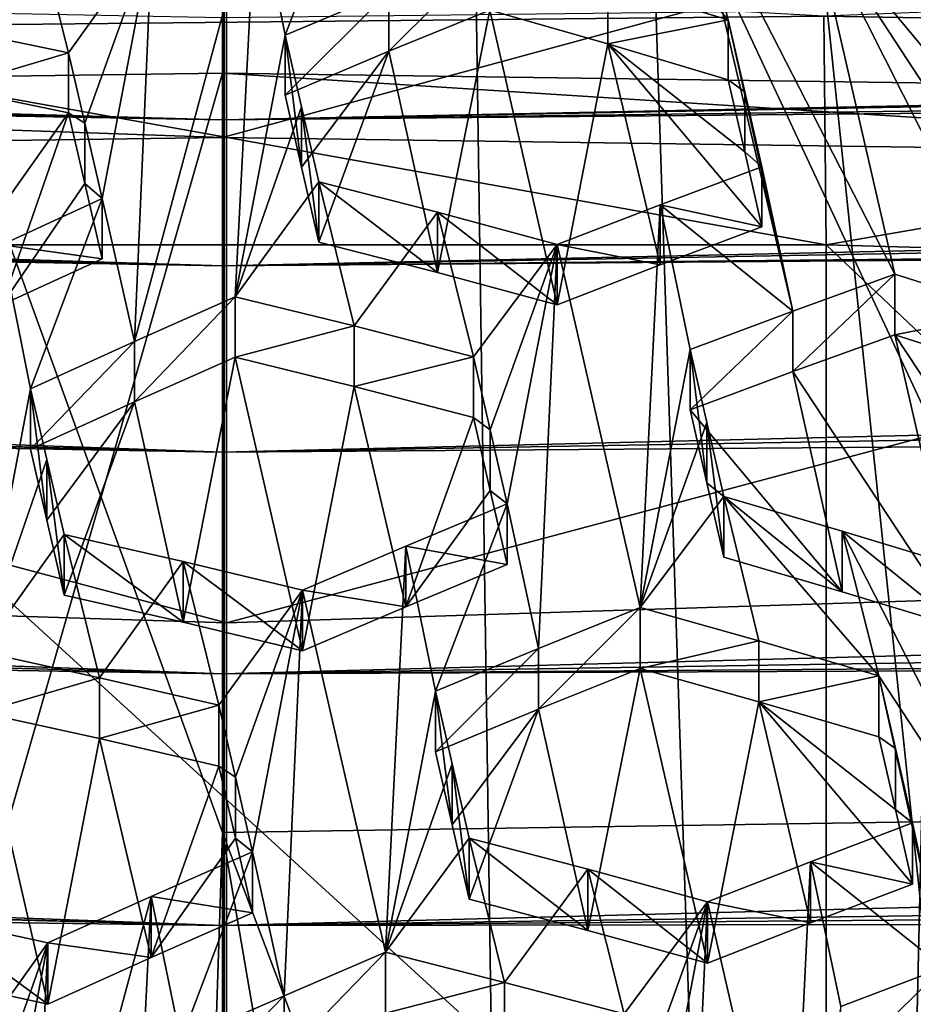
# Model space of a CAD drawing. Header units: metres. Extents: x -24 to 24, y -69 to 184.
# Tile 491 of 656: x -0.204 to 0.695, y 127.984 to 128.975. Entities that reach past the tile are written whole.
import ezdxf

# ---------------------------------------------------------------- set-up
doc = ezdxf.new("R2010")
doc.units = ezdxf.units.M
for name, color, linetype in [('1005', 7, 'CONTINUOUS'), ('1017', 7, 'CONTINUOUS'), ('1252', 7, 'CONTINUOUS'), ('1274', 7, 'CONTINUOUS'), ('1471', 7, 'CONTINUOUS'), ('1565', 7, 'CONTINUOUS'), ('1661', 7, 'CONTINUOUS'), ('1780', 7, 'CONTINUOUS'), ('1993', 7, 'CONTINUOUS'), ('2234', 7, 'CONTINUOUS'), ('2354', 7, 'CONTINUOUS'), ('2531', 7, 'CONTINUOUS'), ('2537', 7, 'CONTINUOUS'), ('2551', 7, 'CONTINUOUS'), ('2615', 7, 'CONTINUOUS'), ('2631', 7, 'CONTINUOUS'), ('2648', 7, 'CONTINUOUS'), ('2683', 7, 'CONTINUOUS'), ('2715', 7, 'CONTINUOUS'), ('2718', 7, 'CONTINUOUS'), ('2745', 7, 'CONTINUOUS'), ('2890', 7, 'CONTINUOUS'), ('2942', 7, 'CONTINUOUS'), ('2973', 7, 'CONTINUOUS'), ('2986', 7, 'CONTINUOUS'), ('3057', 7, 'CONTINUOUS'), ('3112', 7, 'CONTINUOUS'), ('3159', 7, 'CONTINUOUS'), ('3241', 7, 'CONTINUOUS'), ('3355', 7, 'CONTINUOUS'), ('3390', 7, 'CONTINUOUS'), ('3435', 7, 'CONTINUOUS'), ('3476', 7, 'CONTINUOUS'), ('3487', 7, 'CONTINUOUS'), ('367', 7, 'CONTINUOUS'), ('369', 7, 'CONTINUOUS'), ('3713', 7, 'CONTINUOUS'), ('373', 7, 'CONTINUOUS'), ('3745', 7, 'CONTINUOUS'), ('3790', 7, 'CONTINUOUS'), ('383', 7, 'CONTINUOUS'), ('3876', 7, 'CONTINUOUS'), ('417', 2, 'CONTINUOUS'), ('418', 3, 'CONTINUOUS'), ('421', 2, 'CONTINUOUS'), ('424', 3, 'CONTINUOUS'), ('426', 3, 'CONTINUOUS'), ('427', 2, 'CONTINUOUS'), ('428', 2, 'CONTINUOUS'), ('434', 7, 'CONTINUOUS'), ('474', 7, 'CONTINUOUS'), ('475', 7, 'CONTINUOUS'), ('554', 2, 'CONTINUOUS'), ('563', 2, 'CONTINUOUS'), ('900', 7, 'CONTINUOUS'), ('926', 7, 'CONTINUOUS'), ('971', 7, 'CONTINUOUS'), ('976', 7, 'CONTINUOUS')]:
    doc.layers.add(name, color=color, linetype=linetype)

msp = doc.modelspace()

# ---------------------------------------------------------------- linework, layer by layer
at = {"layer": '1005'}
for points in [[(0.061925, 127.992423, 217.758936), (0.164107, 128.036371, 217.828333), (0.061926, 127.930698, 217.775475)], [(0.061926, 127.930698, 217.775475), (0.164107, 128.036371, 217.828333), (0.164107, 127.974703, 217.844857)], [(-0.042012, 127.88505, 217.705139), (0.061925, 127.992423, 217.758936), (0.061926, 127.930698, 217.775475)], [(-0.042012, 127.946835, 217.688584), (0.061925, 127.992423, 217.758936), (-0.042012, 127.88505, 217.705139)]]:
    msp.add_3dface(points, dxfattribs=at)
at = {"layer": '1017'}
for points in [[(-0.155204, 128.881651, 219.24034), (-0.327412, 128.638603, 218.875053), (-0.275135, 128.906395, 219.285139)], [(-0.22245, 128.688106, 218.94517), (-0.327412, 128.638603, 218.875053), (-0.155204, 128.881651, 219.24034)], [(-0.138793, 128.810583, 219.130331), (-0.22245, 128.688106, 218.94517), (-0.155204, 128.881651, 219.24034)], [(-0.121293, 128.734714, 219.01304), (-0.22245, 128.688106, 218.94517), (-0.138793, 128.810583, 219.130331)]]:
    msp.add_3dface(points, dxfattribs=at)
at = {"layer": '1252'}
for points in [[(-1.170308, 128.975723, 233.259824), (-0.607575, 128.966611, 233.407162), (0.070757, 129.008894, 233.313096)], [(-0.607575, 128.966611, 233.407162), (0.605225, 128.97914, 233.419794), (0.070757, 129.008894, 233.313096)], [(0.605225, 128.97914, 233.419794), (1.812715, 128.95853, 233.308988), (1.310471, 129.006978, 233.235566)]]:
    msp.add_3dface(points, dxfattribs=at)
at = {"layer": '1274'}
for points in [[(-0.243763, 128.33904, 218.29753), (-0.123825, 128.312706, 218.253154), (-0.243763, 128.277769, 218.313948)], [(-0.243763, 128.277769, 218.313948), (-0.123825, 128.312706, 218.253154), (-0.123825, 128.251402, 218.269581)], [(-0.123825, 128.312706, 218.253154), (-0.003732, 128.28494, 218.209095), (-0.123825, 128.251402, 218.269581)], [(-0.123825, 128.251402, 218.269581), (-0.003732, 128.28494, 218.209095), (-0.003732, 128.2236, 218.225531)]]:
    msp.add_3dface(points, dxfattribs=at)
at = {"layer": '1471'}
for points in [[(0.318136, 128.342134, 218.305918), (0.420505, 128.383309, 218.376206), (0.318137, 128.280865, 218.322335)], [(0.318137, 128.280865, 218.322335), (0.420505, 128.383309, 218.376206), (0.420505, 128.322089, 218.39261)], [(0.214386, 128.237913, 218.251425), (0.318136, 128.342134, 218.305918), (0.318137, 128.280865, 218.322335)], [(0.214386, 128.299236, 218.234993), (0.318136, 128.342134, 218.305918), (0.214386, 128.237913, 218.251425)]]:
    msp.add_3dface(points, dxfattribs=at)
at = {"layer": '1565'}
for points in [[(-0.155204, 128.942129, 219.224135), (-0.275135, 128.906395, 219.285139), (-0.275135, 128.966844, 219.268942)], [(-0.155204, 128.881651, 219.24034), (-0.275135, 128.906395, 219.285139), (-0.155204, 128.942129, 219.224135)]]:
    msp.add_3dface(points, dxfattribs=at)
at = {"layer": '1661'}
for points in [[(0.367845, 128.058166, 217.981651), (0.318137, 128.280865, 218.322335), (0.420505, 128.322089, 218.39261)], [(0.488328, 128.025282, 217.938796), (0.367845, 128.058166, 217.981651), (0.420505, 128.322089, 218.39261)], [(0.488328, 128.025282, 217.938796), (0.420505, 128.322089, 218.39261), (0.539757, 128.288403, 218.350498)], [(0.214386, 128.237913, 218.251425), (0.318137, 128.280865, 218.322335), (0.231159, 128.1646, 218.139173)], [(0.318137, 128.280865, 218.322335), (0.248298, 128.089679, 218.024472), (0.231159, 128.1646, 218.139173)], [(0.367845, 128.058166, 217.981651), (0.248298, 128.089679, 218.024472), (0.318137, 128.280865, 218.322335)], [(0.488328, 128.025282, 217.938796), (0.539757, 128.288403, 218.350498), (0.591766, 128.065788, 218.010113)], [(0.694448, 128.104882, 218.081208), (0.539757, 128.288403, 218.350498), (0.677305, 128.179817, 218.195931)], [(0.591766, 128.065788, 218.010113), (0.539757, 128.288403, 218.350498), (0.694448, 128.104882, 218.081208)], [(0.539757, 128.288403, 218.350498), (0.660536, 128.253115, 218.30816), (0.677305, 128.179817, 218.195931)]]:
    msp.add_3dface(points, dxfattribs=at)
at = {"layer": '1780'}
for points in [[(0.591765, 128.127351, 217.993617), (0.694448, 128.104882, 218.081208), (0.694448, 128.1664, 218.064724)], [(0.488328, 128.086893, 217.922287), (0.591766, 128.065788, 218.010113), (0.591765, 128.127351, 217.993617)], [(0.591766, 128.065788, 218.010113), (0.694448, 128.104882, 218.081208), (0.591765, 128.127351, 217.993617)], [(0.488328, 128.086893, 217.922287), (0.488328, 128.025282, 217.938796), (0.591766, 128.065788, 218.010113)]]:
    msp.add_3dface(points, dxfattribs=at)
at = {"layer": '1993'}
for points in [[(-0.176989, 128.532366, 218.59311), (-0.193484, 128.603705, 218.703709), (-0.17698, 128.471311, 218.609399)], [(-0.17698, 128.471311, 218.609399), (-0.193484, 128.603705, 218.703709), (-0.193484, 128.542782, 218.720033)], [(-0.159573, 128.395862, 218.492728), (-0.176989, 128.532366, 218.59311), (-0.17698, 128.471311, 218.609399)], [(-0.159573, 128.456977, 218.476353), (-0.176989, 128.532366, 218.59311), (-0.159573, 128.395862, 218.492728)]]:
    msp.add_3dface(points, dxfattribs=at)
at = {"layer": '2234'}
for points in [[(-0.039723, 128.429766, 218.432249), (-0.159573, 128.456977, 218.476353), (-0.039723, 128.368617, 218.448634)], [(-0.159573, 128.456977, 218.476353), (-0.159573, 128.395862, 218.492728), (-0.039723, 128.368617, 218.448634)], [(0.080458, 128.33983, 218.404811), (0.080458, 128.401018, 218.388416), (-0.039723, 128.429766, 218.432249)], [(0.080458, 128.33983, 218.404811), (-0.039723, 128.429766, 218.432249), (-0.039723, 128.368617, 218.448634)]]:
    msp.add_3dface(points, dxfattribs=at)
at = {"layer": '2354'}
for points in [[(0.214386, 128.299236, 218.234993), (0.231159, 128.1646, 218.139173), (0.231155, 128.226035, 218.122738)], [(0.214386, 128.299236, 218.234993), (0.214386, 128.237913, 218.251425), (0.231159, 128.1646, 218.139173)], [(0.248298, 128.089679, 218.024472), (0.248298, 128.151198, 218.007988), (0.231155, 128.226035, 218.122738)], [(0.231159, 128.1646, 218.139173), (0.248298, 128.089679, 218.024472), (0.231155, 128.226035, 218.122738)]]:
    msp.add_3dface(points, dxfattribs=at)
at = {"layer": '2531'}
for points in [[(0.676903, 128.658185, 218.943389), (0.744726, 128.362465, 218.489283), (0.574198, 128.621198, 218.871711)], [(0.79521, 128.620532, 218.902744), (0.847907, 128.398856, 218.561499), (0.676903, 128.658185, 218.943389)], [(0.847907, 128.398856, 218.561499), (0.744726, 128.362465, 218.489283), (0.676903, 128.658185, 218.943389)], [(0.574198, 128.621198, 218.871711), (0.623663, 128.399135, 218.531373), (0.470784, 128.582352, 218.799968)], [(0.744726, 128.362465, 218.489283), (0.623663, 128.399135, 218.531373), (0.574198, 128.621198, 218.871711)], [(0.470784, 128.582352, 218.799968), (0.623663, 128.399135, 218.531373), (0.487597, 128.508804, 218.687459)], [(0.504695, 128.434007, 218.573045), (0.487597, 128.508804, 218.687459), (0.623663, 128.399135, 218.531373)]]:
    msp.add_3dface(points, dxfattribs=at)
at = {"layer": '2537'}
for points in [[(0.509064, 128.975186, 219.305815), (0.525685, 128.902741, 219.194521), (0.509064, 128.914734, 219.322013)], [(0.509064, 128.914734, 219.322013), (0.525685, 128.902741, 219.194521), (0.525676, 128.842233, 219.210804)], [(0.525685, 128.902741, 219.194521), (0.542975, 128.82736, 219.078753), (0.525676, 128.842233, 219.210804)], [(0.525676, 128.842233, 219.210804), (0.542975, 128.82736, 219.078753), (0.542975, 128.766713, 219.095003)]]:
    msp.add_3dface(points, dxfattribs=at)
at = {"layer": '2551'}
for points in [[(0.795212, 128.68139, 218.886437), (0.676903, 128.658185, 218.943389), (0.676903, 128.718984, 218.927098)], [(0.79521, 128.620532, 218.902744), (0.676903, 128.658185, 218.943389), (0.795212, 128.68139, 218.886437)]]:
    msp.add_3dface(points, dxfattribs=at)
at = {"layer": '2615'}
for points in [[(0.012635, 128.696349, 218.842625), (0.132281, 128.666966, 218.799191), (0.012635, 128.635551, 218.858916)], [(0.012635, 128.635551, 218.858916), (0.132281, 128.666966, 218.799191), (0.13228, 128.606128, 218.815493)], [(0.132281, 128.666966, 218.799191), (0.252666, 128.635802, 218.755917), (0.13228, 128.606128, 218.815493)], [(0.13228, 128.606128, 218.815493), (0.252666, 128.635802, 218.755917), (0.252666, 128.57492, 218.772231)]]:
    msp.add_3dface(points, dxfattribs=at)
at = {"layer": '2631'}
for points in [[(-0.088894, 128.651293, 218.774044), (0.012635, 128.696349, 218.842625), (-0.088892, 128.590435, 218.790352)], [(0.012635, 128.696349, 218.842625), (0.012635, 128.635551, 218.858916), (-0.088892, 128.590435, 218.790352)], [(-0.193484, 128.542782, 218.720033), (-0.193484, 128.603705, 218.703709), (-0.088894, 128.651293, 218.774044)], [(-0.193484, 128.542782, 218.720033), (-0.088894, 128.651293, 218.774044), (-0.088892, 128.590435, 218.790352)]]:
    msp.add_3dface(points, dxfattribs=at)
at = {"layer": '2648'}
for points in [[(0.167172, 129.004016, 219.320103), (0.269033, 129.045305, 219.389958), (0.167174, 128.94362, 219.336288)], [(0.167174, 128.94362, 219.336288), (0.269033, 129.045305, 219.389958), (0.269033, 128.98496, 219.406127)], [(0.062914, 128.899532, 219.265277), (0.167172, 129.004016, 219.320103), (0.167174, 128.94362, 219.336288)], [(0.062914, 128.959984, 219.249079), (0.167172, 129.004016, 219.320103), (0.062914, 128.899532, 219.265277)]]:
    msp.add_3dface(points, dxfattribs=at)
at = {"layer": '2683'}
for points in [[(0.062914, 128.959984, 219.249079), (0.062914, 128.899532, 219.265277), (0.079535, 128.826991, 219.154009)], [(0.079526, 128.887578, 219.137846), (0.062914, 128.959984, 219.249079), (0.079535, 128.826991, 219.154009)], [(0.096825, 128.75151, 219.038268), (0.079526, 128.887578, 219.137846), (0.079535, 128.826991, 219.154009)], [(0.096825, 128.812157, 219.022018), (0.079526, 128.887578, 219.137846), (0.096825, 128.75151, 219.038268)]]:
    msp.add_3dface(points, dxfattribs=at)
at = {"layer": '2715'}
for points in [[(0.03018, 128.137391, 217.981959), (-0.071848, 128.092379, 217.91297), (0.03018, 128.075857, 217.998447)], [(-0.071848, 128.092379, 217.91297), (-0.17594, 128.045578, 217.84282), (-0.071847, 128.030786, 217.929474)], [(0.03018, 128.075857, 217.998447), (-0.071848, 128.092379, 217.91297), (-0.071847, 128.030786, 217.929474)], [(-0.17594, 128.045578, 217.84282), (-0.17594, 127.983922, 217.859341), (-0.071847, 128.030786, 217.929474)]]:
    msp.add_3dface(points, dxfattribs=at)
at = {"layer": '2718'}
for points in [[(0.470784, 128.643234, 218.783654), (0.487597, 128.508804, 218.687459), (0.487594, 128.569797, 218.671141)], [(0.470784, 128.582352, 218.799968), (0.487597, 128.508804, 218.687459), (0.470784, 128.643234, 218.783654)], [(0.504695, 128.434007, 218.573045), (0.504695, 128.495085, 218.556679), (0.487594, 128.569797, 218.671141)], [(0.487597, 128.508804, 218.687459), (0.504695, 128.434007, 218.573045), (0.487594, 128.569797, 218.671141)]]:
    msp.add_3dface(points, dxfattribs=at)
at = {"layer": '2745'}
for points in [[(0.164107, 127.974703, 217.844857), (0.164107, 128.036371, 217.828333), (0.283789, 128.005822, 217.785196)], [(0.283789, 127.944111, 217.801731), (0.164107, 127.974703, 217.844857), (0.283789, 128.005822, 217.785196)], [(0.404138, 127.974008, 217.742111), (0.283789, 127.944111, 217.801731), (0.283789, 128.005822, 217.785196)]]:
    msp.add_3dface(points, dxfattribs=at)
at = {"layer": '2890'}
for points in [[(0.676903, 128.658185, 218.943389), (0.574198, 128.621198, 218.871711), (0.676903, 128.718984, 218.927098)], [(0.676903, 128.718984, 218.927098), (0.574198, 128.621198, 218.871711), (0.574198, 128.682036, 218.855409)], [(0.470784, 128.582352, 218.799968), (0.470784, 128.643234, 218.783654), (0.574198, 128.682036, 218.855409)], [(0.574198, 128.621198, 218.871711), (0.470784, 128.582352, 218.799968), (0.574198, 128.682036, 218.855409)]]:
    msp.add_3dface(points, dxfattribs=at)
at = {"layer": '2942'}
for points in [[(0.605225, 128.97914, 233.419794), (-0.607575, 128.966611, 233.407162), (0.607628, 128.748688, 233.188967)], [(1.812715, 128.95853, 233.308988), (0.605225, 128.97914, 233.419794), (0.607628, 128.748688, 233.188967)], [(0.607628, 128.748688, 233.188967), (-0.607575, 128.966611, 233.407162), (-0.607628, 128.748688, 233.188967)], [(1.815888, 128.71468, 233.062049), (1.812715, 128.95853, 233.308988), (0.607628, 128.748688, 233.188967)]]:
    msp.add_3dface(points, dxfattribs=at)
at = {"layer": '2973'}
for points in [[(0.252666, 128.57492, 218.772231), (0.252666, 128.635802, 218.755917), (0.269479, 128.562351, 218.643382)], [(0.252666, 128.57492, 218.772231), (0.269479, 128.562351, 218.643382), (0.269476, 128.501385, 218.659743)], [(0.269479, 128.562351, 218.643382), (0.286578, 128.487653, 218.528942), (0.269476, 128.501385, 218.659743)], [(0.286578, 128.487653, 218.528942), (0.286578, 128.426575, 218.545308), (0.269476, 128.501385, 218.659743)]]:
    msp.add_3dface(points, dxfattribs=at)
at = {"layer": '2986'}
for points in [[(0.725622, 127.959173, 217.857929), (0.622256, 127.919684, 217.786396), (0.725622, 128.020884, 217.841393)], [(0.725622, 128.020884, 217.841393), (0.622256, 127.919684, 217.786396), (0.622256, 127.98144, 217.769849)]]:
    msp.add_3dface(points, dxfattribs=at)
at = {"layer": '3057'}
for points in [[(0.269033, 128.98496, 219.406127), (0.387757, 129.011498, 219.348105), (0.387754, 128.951102, 219.364288)], [(0.387757, 129.011498, 219.348105), (0.509064, 128.975186, 219.305815), (0.387754, 128.951102, 219.364288)], [(0.509064, 128.975186, 219.305815), (0.509064, 128.914734, 219.322013), (0.387754, 128.951102, 219.364288)]]:
    msp.add_3dface(points, dxfattribs=at)
at = {"layer": '3112'}
for points in [[(0.677309, 128.241222, 218.179451), (0.660536, 128.253115, 218.30816), (0.660536, 128.314439, 218.291729)], [(0.677305, 128.179817, 218.195931), (0.660536, 128.253115, 218.30816), (0.677309, 128.241222, 218.179451)], [(0.694448, 128.1664, 218.064724), (0.677305, 128.179817, 218.195931), (0.677309, 128.241222, 218.179451)], [(0.694448, 128.104882, 218.081208), (0.677305, 128.179817, 218.195931), (0.694448, 128.1664, 218.064724)]]:
    msp.add_3dface(points, dxfattribs=at)
at = {"layer": '3159'}
for points in [[(0.509064, 128.975186, 219.305815), (0.353223, 129.156693, 219.570535), (0.471177, 129.121094, 219.529492)], [(0.353223, 129.156693, 219.570535), (0.509064, 128.975186, 219.305815), (0.387757, 129.011498, 219.348105)], [(0.062914, 128.959984, 219.249079), (0.033696, 129.106139, 219.473793), (0.135105, 129.149261, 219.542798)], [(0.167172, 129.004016, 219.320103), (0.062914, 128.959984, 219.249079), (0.135105, 129.149261, 219.542798)], [(0.676903, 128.718984, 218.927098), (0.574198, 128.682036, 218.855409), (0.471177, 129.121094, 219.529492)], [(0.574198, 128.682036, 218.855409), (0.509064, 128.975186, 219.305815), (0.471177, 129.121094, 219.529492)], [(0.593254, 129.082462, 219.487494), (0.676903, 128.718984, 218.927098), (0.471177, 129.121094, 219.529492)], [(0.727182, 128.972195, 219.336345), (0.593254, 129.082462, 219.487494), (0.69628, 129.116022, 219.560345)], [(-0.275135, 128.966844, 219.268942), (-0.311045, 129.10933, 219.492688), (-0.19103, 129.085797, 219.447528)], [(-0.088894, 128.651293, 218.774044), (-0.071014, 129.059828, 219.403021), (0.033696, 129.106139, 219.473793)], [(0.012635, 128.696349, 218.842625), (-0.088894, 128.651293, 218.774044), (0.033696, 129.106139, 219.473793)], [(0.062914, 128.959984, 219.249079), (0.012635, 128.696349, 218.842625), (0.033696, 129.106139, 219.473793)], [(-0.155204, 128.942129, 219.224135), (-0.275135, 128.966844, 219.268942), (-0.19103, 129.085797, 219.447528)], [(-0.155204, 128.942129, 219.224135), (-0.19103, 129.085797, 219.447528), (-0.071014, 129.059828, 219.403021)], [(0.593254, 129.082462, 219.487494), (0.795212, 128.68139, 218.886437), (0.676903, 128.718984, 218.927098)], [(0.593254, 129.082462, 219.487494), (0.761093, 128.82545, 219.108994), (0.795212, 128.68139, 218.886437)], [(0.743593, 128.90122, 219.226312), (0.761093, 128.82545, 219.108994), (0.593254, 129.082462, 219.487494)], [(0.727182, 128.972195, 219.336345), (0.743593, 128.90122, 219.226312), (0.593254, 129.082462, 219.487494)], [(-0.155204, 128.942129, 219.224135), (-0.071014, 129.059828, 219.403021), (-0.13878, 128.871097, 219.114014)], [(-0.13878, 128.871097, 219.114014), (-0.071014, 129.059828, 219.403021), (-0.121293, 128.795383, 218.996784)], [(-0.071014, 129.059828, 219.403021), (-0.088894, 128.651293, 218.774044), (-0.121293, 128.795383, 218.996784)], [(0.525685, 128.902741, 219.194521), (0.509064, 128.975186, 219.305815), (0.574198, 128.682036, 218.855409)], [(0.012635, 128.696349, 218.842625), (0.062914, 128.959984, 219.249079), (0.079526, 128.887578, 219.137846)], [(0.542975, 128.82736, 219.078753), (0.525685, 128.902741, 219.194521), (0.574198, 128.682036, 218.855409)], [(0.012635, 128.696349, 218.842625), (0.079526, 128.887578, 219.137846), (0.096825, 128.812157, 219.022018)], [(0.542975, 128.82736, 219.078753), (0.574198, 128.682036, 218.855409), (0.4404, 128.789137, 219.00751)], [(0.132281, 128.666966, 218.799191), (0.012635, 128.696349, 218.842625), (0.096825, 128.812157, 219.022018)], [(0.132281, 128.666966, 218.799191), (0.096825, 128.812157, 219.022018), (0.21622, 128.781515, 218.979029)], [(-0.121293, 128.795383, 218.996784), (-0.193484, 128.603705, 218.703709), (-0.222451, 128.748838, 218.928895)], [(-0.088894, 128.651293, 218.774044), (-0.193484, 128.603705, 218.703709), (-0.121293, 128.795383, 218.996784)], [(0.4404, 128.789137, 219.00751), (0.420505, 128.383309, 218.376206), (0.336856, 128.748889, 218.936039)], [(0.470784, 128.643234, 218.783654), (0.420505, 128.383309, 218.376206), (0.4404, 128.789137, 219.00751)], [(0.574198, 128.682036, 218.855409), (0.470784, 128.643234, 218.783654), (0.4404, 128.789137, 219.00751)], [(0.252666, 128.635802, 218.755917), (0.132281, 128.666966, 218.799191), (0.21622, 128.781515, 218.979029)], [(0.336856, 128.748889, 218.936039), (0.252666, 128.635802, 218.755917), (0.21622, 128.781515, 218.979029)], [(-0.193484, 128.603705, 218.703709), (-0.243763, 128.33904, 218.29753), (-0.222451, 128.748838, 218.928895)], [(0.269479, 128.562351, 218.643382), (0.252666, 128.635802, 218.755917), (0.336856, 128.748889, 218.936039)], [(0.286578, 128.487653, 218.528942), (0.269479, 128.562351, 218.643382), (0.336856, 128.748889, 218.936039)], [(0.318136, 128.342134, 218.305918), (0.286578, 128.487653, 218.528942), (0.336856, 128.748889, 218.936039)], [(0.420505, 128.383309, 218.376206), (0.318136, 128.342134, 218.305918), (0.336856, 128.748889, 218.936039)], [(0.420505, 128.383309, 218.376206), (0.470784, 128.643234, 218.783654), (0.487594, 128.569797, 218.671141)], [(-0.243763, 128.33904, 218.29753), (-0.193484, 128.603705, 218.703709), (-0.176989, 128.532366, 218.59311)], [(0.504695, 128.495085, 218.556679), (0.420505, 128.383309, 218.376206), (0.487594, 128.569797, 218.671141)], [(-0.243763, 128.33904, 218.29753), (-0.176989, 128.532366, 218.59311), (-0.159573, 128.456977, 218.476353)], [(0.420505, 128.383309, 218.376206), (0.504695, 128.495085, 218.556679), (0.539758, 128.349673, 218.33408)], [(0.504695, 128.495085, 218.556679), (0.660536, 128.314439, 218.291729), (0.539758, 128.349673, 218.33408)], [(0.504695, 128.495085, 218.556679), (0.623665, 128.460265, 218.514992), (0.660536, 128.314439, 218.291729)], [(0.184372, 128.44528, 218.459105), (0.286578, 128.487653, 218.528942), (0.214386, 128.299236, 218.234993)], [(0.286578, 128.487653, 218.528942), (0.318136, 128.342134, 218.305918), (0.214386, 128.299236, 218.234993)], [(0.623665, 128.460265, 218.514992), (0.828375, 128.059005, 217.912805), (0.660536, 128.314439, 218.291729)], [(0.623665, 128.460265, 218.514992), (0.744726, 128.423653, 218.472888), (0.828375, 128.059005, 217.912805)], [(-0.123825, 128.312706, 218.253154), (-0.243763, 128.33904, 218.29753), (-0.159573, 128.456977, 218.476353)], [(-0.123825, 128.312706, 218.253154), (-0.159573, 128.456977, 218.476353), (-0.039723, 128.429766, 218.432249)], [(0.080458, 128.401018, 218.388416), (0.184372, 128.44528, 218.459105), (0.164107, 128.036371, 217.828333)], [(0.164107, 128.036371, 217.828333), (0.184372, 128.44528, 218.459105), (0.214386, 128.299236, 218.234993)], [(-0.003732, 128.28494, 218.209095), (-0.123825, 128.312706, 218.253154), (-0.039723, 128.429766, 218.432249)], [(0.080458, 128.401018, 218.388416), (-0.003732, 128.28494, 218.209095), (-0.039723, 128.429766, 218.432249)], [(-0.003732, 128.28494, 218.209095), (0.080458, 128.401018, 218.388416), (0.012925, 128.212476, 218.097522)], [(0.080458, 128.401018, 218.388416), (0.03018, 128.137391, 217.981959), (0.012925, 128.212476, 218.097522)], [(0.080458, 128.401018, 218.388416), (0.061925, 127.992423, 217.758936), (0.03018, 128.137391, 217.981959)], [(0.080458, 128.401018, 218.388416), (0.164107, 128.036371, 217.828333), (0.061925, 127.992423, 217.758936)], [(0.828375, 128.059005, 217.912805), (0.725622, 128.020884, 217.841393), (0.660536, 128.314439, 218.291729)], [(0.660536, 128.314439, 218.291729), (0.725622, 128.020884, 217.841393), (0.677309, 128.241222, 218.179451)], [(0.164107, 128.036371, 217.828333), (0.214386, 128.299236, 218.234993), (0.231155, 128.226035, 218.122738)], [(0.694448, 128.1664, 218.064724), (0.677309, 128.241222, 218.179451), (0.725622, 128.020884, 217.841393)], [(0.248298, 128.151198, 218.007988), (0.164107, 128.036371, 217.828333), (0.231155, 128.226035, 218.122738)], [(0.591765, 128.127351, 217.993617), (0.694448, 128.1664, 218.064724), (0.725622, 128.020884, 217.841393)], [(0.164107, 128.036371, 217.828333), (0.248298, 128.151198, 218.007988), (0.283789, 128.005822, 217.785196)], [(0.248298, 128.151198, 218.007988), (0.367846, 128.11973, 217.965155), (0.283789, 128.005822, 217.785196)], [(-0.042012, 127.946835, 217.688584), (-0.071848, 128.092379, 217.91297), (0.03018, 128.137391, 217.981959)], [(0.061925, 127.992423, 217.758936), (-0.042012, 127.946835, 217.688584), (0.03018, 128.137391, 217.981959)], [(0.488328, 128.086893, 217.922287), (0.591765, 128.127351, 217.993617), (0.571977, 127.721313, 217.362455)], [(0.591765, 128.127351, 217.993617), (0.622256, 127.98144, 217.769849), (0.571977, 127.721313, 217.362455)], [(0.591765, 128.127351, 217.993617), (0.725622, 128.020884, 217.841393), (0.622256, 127.98144, 217.769849)], [(0.367846, 128.11973, 217.965155), (0.404138, 127.974008, 217.742111), (0.283789, 128.005822, 217.785196)], [(0.404138, 127.974008, 217.742111), (0.367846, 128.11973, 217.965155), (0.488328, 128.086893, 217.922287)], [(-0.194389, 127.636819, 217.213451), (-0.17594, 128.045578, 217.84282), (-0.071848, 128.092379, 217.91297)], [(-0.092291, 127.682696, 217.282264), (-0.194389, 127.636819, 217.213451), (-0.071848, 128.092379, 217.91297)], [(-0.042012, 127.946835, 217.688584), (-0.092291, 127.682696, 217.282264), (-0.071848, 128.092379, 217.91297)], [(0.421008, 127.900295, 217.629202), (0.404138, 127.974008, 217.742111), (0.488328, 128.086893, 217.922287)], [(0.43805, 127.82583, 217.515144), (0.421008, 127.900295, 217.629202), (0.488328, 128.086893, 217.922287)], [(0.43805, 127.82583, 217.515144), (0.488328, 128.086893, 217.922287), (0.469399, 127.680209, 217.291981)], [(0.469399, 127.680209, 217.291981), (0.488328, 128.086893, 217.922287), (0.571977, 127.721313, 217.362455)], [(-0.295969, 128.071666, 217.887302), (-0.17594, 128.045578, 217.84282), (-0.26013, 127.927809, 217.663953)], [(-0.26013, 127.927809, 217.663953), (-0.17594, 128.045578, 217.84282), (-0.243524, 127.855974, 217.552617)], [(-0.17594, 128.045578, 217.84282), (-0.226218, 127.781065, 217.436601), (-0.243524, 127.855974, 217.552617)], [(-0.17594, 128.045578, 217.84282), (-0.194389, 127.636819, 217.213451), (-0.226218, 127.781065, 217.436601)]]:
    msp.add_3dface(points, dxfattribs=at)
at = {"layer": '3241'}
for points in [[(0.167174, 128.94362, 219.336288), (0.269033, 128.98496, 219.406127), (0.216218, 128.720826, 218.995291)], [(0.216218, 128.720826, 218.995291), (0.269033, 128.98496, 219.406127), (0.336856, 128.688152, 218.952314)], [(0.269033, 128.98496, 219.406127), (0.387754, 128.951102, 219.364288), (0.336856, 128.688152, 218.952314)], [(0.336856, 128.688152, 218.952314), (0.387754, 128.951102, 219.364288), (0.440401, 128.728448, 219.023772)], [(0.387754, 128.951102, 219.364288), (0.542975, 128.766713, 219.095003), (0.440401, 128.728448, 219.023772)], [(0.525676, 128.842233, 219.210804), (0.542975, 128.766713, 219.095003), (0.387754, 128.951102, 219.364288)], [(0.509064, 128.914734, 219.322013), (0.525676, 128.842233, 219.210804), (0.387754, 128.951102, 219.364288)], [(0.062914, 128.899532, 219.265277), (0.167174, 128.94362, 219.336288), (0.079535, 128.826991, 219.154009)], [(0.167174, 128.94362, 219.336288), (0.096825, 128.75151, 219.038268), (0.079535, 128.826991, 219.154009)], [(0.096825, 128.75151, 219.038268), (0.167174, 128.94362, 219.336288), (0.216218, 128.720826, 218.995291)]]:
    msp.add_3dface(points, dxfattribs=at)
at = {"layer": '3355'}
for points in [[(0.21622, 128.781515, 218.979029), (0.096825, 128.812157, 219.022018), (0.216218, 128.720826, 218.995291)], [(0.096825, 128.812157, 219.022018), (0.096825, 128.75151, 219.038268), (0.216218, 128.720826, 218.995291)], [(0.21622, 128.781515, 218.979029), (0.216218, 128.720826, 218.995291), (0.336856, 128.688152, 218.952314)], [(0.336856, 128.748889, 218.936039), (0.21622, 128.781515, 218.979029), (0.336856, 128.688152, 218.952314)]]:
    msp.add_3dface(points, dxfattribs=at)
at = {"layer": '3390'}
for points in [[(-0.003732, 128.2236, 218.225531), (-0.003732, 128.28494, 218.209095), (0.012925, 128.212476, 218.097522)], [(-0.003732, 128.2236, 218.225531), (0.012925, 128.212476, 218.097522), (0.01292, 128.151064, 218.114019)], [(0.012925, 128.212476, 218.097522), (0.03018, 128.137391, 217.981959), (0.01292, 128.151064, 218.114019)], [(0.03018, 128.137391, 217.981959), (0.03018, 128.075857, 217.998447), (0.01292, 128.151064, 218.114019)]]:
    msp.add_3dface(points, dxfattribs=at)
at = {"layer": '3435'}
for points in [[(0.420505, 128.322089, 218.39261), (0.420505, 128.383309, 218.376206), (0.539758, 128.349673, 218.33408)], [(0.539757, 128.288403, 218.350498), (0.420505, 128.322089, 218.39261), (0.539758, 128.349673, 218.33408)], [(0.660536, 128.314439, 218.291729), (0.539757, 128.288403, 218.350498), (0.539758, 128.349673, 218.33408)], [(0.660536, 128.253115, 218.30816), (0.539757, 128.288403, 218.350498), (0.660536, 128.314439, 218.291729)]]:
    msp.add_3dface(points, dxfattribs=at)
at = {"layer": '3476'}
for points in [[(-0.121293, 128.734714, 219.01304), (-0.121293, 128.795383, 218.996784), (-0.222451, 128.748838, 218.928895)], [(-0.22245, 128.688106, 218.94517), (-0.121293, 128.734714, 219.01304), (-0.222451, 128.748838, 218.928895)]]:
    msp.add_3dface(points, dxfattribs=at)
at = {"layer": '3487'}
for points in [[(-0.155204, 128.881651, 219.24034), (-0.155204, 128.942129, 219.224135), (-0.13878, 128.871097, 219.114014)], [(-0.138793, 128.810583, 219.130331), (-0.155204, 128.881651, 219.24034), (-0.13878, 128.871097, 219.114014)], [(-0.138793, 128.810583, 219.130331), (-0.13878, 128.871097, 219.114014), (-0.121293, 128.795383, 218.996784)], [(-0.121293, 128.734714, 219.01304), (-0.138793, 128.810583, 219.130331), (-0.121293, 128.795383, 218.996784)]]:
    msp.add_3dface(points, dxfattribs=at)
at = {"layer": '367'}
for points in [[(-1.087972, 145.2, -24.225582), (1.087972, 145.2, -24.225582), (-0.939204, 55.350886, -24.231805)], [(-0.939204, 55.350886, -24.231805), (1.087972, 145.2, -24.225582), (-0.476055, 55.429567, -24.245327)], [(-0.476055, 55.429567, -24.245327), (1.087972, 145.2, -24.225582), (0, 55.456236, -24.25)], [(0, 55.456236, -24.25), (1.087972, 145.2, -24.225582), (0.476036, 55.429568, -24.245327)], [(1.087972, 145.2, -24.225582), (0.939204, 55.350886, -24.231805), (0.476036, 55.429568, -24.245327)]]:
    msp.add_3dface(points, dxfattribs=at)
at = {"layer": '369'}
for points in [[(0.995562, 125.28536, 24.229555), (-1.087972, 145.2, 24.225582), (-1.005745, 125.285363, 24.229135)], [(1.087972, 145.2, 24.225582), (-1.087972, 145.2, 24.225582), (0.995562, 125.28536, 24.229555)]]:
    msp.add_3dface(points, dxfattribs=at)
at = {"layer": '3713'}
for points in [[(0.542975, 128.766713, 219.095003), (0.542975, 128.82736, 219.078753), (0.4404, 128.789137, 219.00751)], [(0.4404, 128.789137, 219.00751), (0.336856, 128.748889, 218.936039), (0.440401, 128.728448, 219.023772)], [(0.542975, 128.766713, 219.095003), (0.4404, 128.789137, 219.00751), (0.440401, 128.728448, 219.023772)], [(0.336856, 128.748889, 218.936039), (0.336856, 128.688152, 218.952314), (0.440401, 128.728448, 219.023772)]]:
    msp.add_3dface(points, dxfattribs=at)
at = {"layer": '373'}
for points in [[(0, 146.423799, 240.142002), (-6.403596, 117.199254, 32.493216), (-6.468189, 146.382367, 240.147825)], [(-5.725305, 117.232454, 32.670329), (-6.403596, 117.199254, 32.493216), (0, 146.423799, 240.142002)], [(-5.042963, 117.261956, 32.827448), (-5.725305, 117.232454, 32.670329), (0, 146.423799, 240.142002)], [(-4.357656, 117.287707, 32.964383), (-5.042963, 117.261956, 32.827448), (0, 146.423799, 240.142002)], [(-3.670487, 117.309667, 33.080997), (-4.357656, 117.287707, 32.964383), (0, 146.423799, 240.142002)], [(-2.982479, 117.327814, 33.177225), (-3.670487, 117.309667, 33.080997), (0, 146.423799, 240.142002)], [(-2.138549, 117.344931, 33.267965), (-2.982479, 117.327814, 33.177225), (0, 146.423799, 240.142002)], [(-1.284928, 117.356471, 33.329079), (-2.138549, 117.344931, 33.267965), (0, 146.423799, 240.142002)], [(-0.997816, 117.359056, 33.342766), (-1.284928, 117.356471, 33.329079), (0, 146.423799, 240.142002)], [(-0.429813, 117.362253, 33.359688), (-0.997816, 117.359056, 33.342766), (0, 146.423799, 240.142002)], [(0.425551, 117.362268, 33.359767), (-0.429813, 117.362253, 33.359688), (0, 146.423799, 240.142002)], [(6.468189, 146.382367, 240.147825), (0.425551, 117.362268, 33.359767), (0, 146.423799, 240.142002)], [(0.998602, 117.359051, 33.34274), (0.425551, 117.362268, 33.359767), (6.468189, 146.382367, 240.147825)]]:
    msp.add_3dface(points, dxfattribs=at)
at = {"layer": '3745'}
for points in [[(0.60762, 127.637873, 233.486607), (0.607628, 128.748688, 233.188967), (-0.607628, 128.748688, 233.188967)], [(-0.607618, 127.637873, 233.486607), (0.60762, 127.637873, 233.486607), (-0.607628, 128.748688, 233.188967)], [(0.60762, 127.637873, 233.486607), (1.815886, 127.603866, 233.359691), (0.607628, 128.748688, 233.188967)], [(1.815886, 127.603866, 233.359691), (1.815888, 128.71468, 233.062049), (0.607628, 128.748688, 233.188967)]]:
    msp.add_3dface(points, dxfattribs=at)
at = {"layer": '3790'}
for points in [[(-0.17594, 127.983922, 217.859341), (-0.29597, 128.010042, 217.903814), (-0.243763, 128.277769, 218.313948)], [(-0.17594, 127.983922, 217.859341), (-0.243763, 128.277769, 218.313948), (-0.123825, 128.251402, 218.269581)], [(-0.17594, 127.983922, 217.859341), (-0.123825, 128.251402, 218.269581), (-0.071847, 128.030786, 217.929474)], [(-0.123825, 128.251402, 218.269581), (-0.003732, 128.2236, 218.225531), (-0.071847, 128.030786, 217.929474)], [(-0.071847, 128.030786, 217.929474), (-0.003732, 128.2236, 218.225531), (0.01292, 128.151064, 218.114019)], [(0.03018, 128.075857, 217.998447), (-0.071847, 128.030786, 217.929474), (0.01292, 128.151064, 218.114019)]]:
    msp.add_3dface(points, dxfattribs=at)
at = {"layer": '383'}
for points in [[(-3.524658, 129.308164, 242.16858), (-3.57438, 128.481626, 241.6997), (0.00379, 128.368006, 241.718071)], [(0.003737, 129.195836, 242.18608), (-3.524658, 129.308164, 242.16858), (0.00379, 128.368006, 241.718071)], [(0.003737, 129.195836, 242.18608), (0.00379, 128.368006, 241.718071), (3.532018, 129.308635, 242.168507)], [(3.532018, 129.308635, 242.168507), (0.00379, 128.368006, 241.718071), (3.581844, 128.482103, 241.699624)], [(-3.57438, 128.481626, 241.6997), (-3.619219, 127.716433, 241.135826), (0.003838, 127.601559, 241.155137)], [(0.00379, 128.368006, 241.718071), (-3.57438, 128.481626, 241.6997), (0.003838, 127.601559, 241.155137)], [(0.00379, 128.368006, 241.718071), (0.003838, 127.601559, 241.155137), (3.581844, 128.482103, 241.699624)], [(3.581844, 128.482103, 241.699624), (0.003838, 127.601559, 241.155137), (3.626778, 127.716915, 241.135746)]]:
    msp.add_3dface(points, dxfattribs=at)
at = {"layer": '3876'}
for points in [[(0.012635, 128.635551, 218.858916), (-0.039723, 128.368617, 218.448634), (-0.088892, 128.590435, 218.790352)], [(0.080458, 128.33983, 218.404811), (-0.039723, 128.368617, 218.448634), (0.012635, 128.635551, 218.858916)], [(0.080458, 128.33983, 218.404811), (0.012635, 128.635551, 218.858916), (0.13228, 128.606128, 218.815493)], [(0.184373, 128.384149, 218.475485), (0.080458, 128.33983, 218.404811), (0.13228, 128.606128, 218.815493)], [(0.184373, 128.384149, 218.475485), (0.13228, 128.606128, 218.815493), (0.252666, 128.57492, 218.772231)], [(-0.17698, 128.471311, 218.609399), (-0.193484, 128.542782, 218.720033), (-0.088892, 128.590435, 218.790352)], [(-0.159573, 128.395862, 218.492728), (-0.17698, 128.471311, 218.609399), (-0.088892, 128.590435, 218.790352)], [(-0.039723, 128.368617, 218.448634), (-0.159573, 128.395862, 218.492728), (-0.088892, 128.590435, 218.790352)], [(0.184373, 128.384149, 218.475485), (0.252666, 128.57492, 218.772231), (0.269476, 128.501385, 218.659743)], [(0.286578, 128.426575, 218.545308), (0.184373, 128.384149, 218.475485), (0.269476, 128.501385, 218.659743)]]:
    msp.add_3dface(points, dxfattribs=at)
at = {"layer": '417'}
for points in [[(0, 128.921645, 234.22082), (-1.263956, 124.506193, 235.336248), (-1.324554, 128.903056, 234.151446)], [(0, 124.510098, 235.40289), (-1.263956, 124.506193, 235.336248), (0, 128.921645, 234.22082)]]:
    msp.add_3dface(points, dxfattribs=at)
at = {"layer": '418'}
for points in [[(0, 128.921645, 234.22082), (-1.324554, 128.903056, 234.151446), (0, 128.85694, 233.979338)], [(1.297465, 128.838732, 233.911387), (0, 128.921645, 234.22082), (0, 128.85694, 233.979338)], [(1.324554, 128.903056, 234.151446), (0, 128.921645, 234.22082), (1.297465, 128.838732, 233.911387)], [(0, 128.85694, 233.979338), (-1.324554, 128.903056, 234.151446), (-1.297465, 128.838732, 233.911387)]]:
    msp.add_3dface(points, dxfattribs=at)
at = {"layer": '421'}
for points in [[(0, 124.510098, 235.40289), (0, 128.921645, 234.22082), (1.324554, 128.903056, 234.151446)], [(1.264135, 124.506192, 235.336229), (0, 124.510098, 235.40289), (1.324554, 128.903056, 234.151446)]]:
    msp.add_3dface(points, dxfattribs=at)
at = {"layer": '424'}
for points in [[(0.000044, 130.096388, 213.459446), (-0.702053, 130.097009, 213.49327), (0, 128.156635, 213.979099)], [(-0.073225, 125.935098, 214.57473), (-0.702053, 130.097009, 213.49327), (-0.525681, 125.939779, 214.5922)], [(0, 128.156635, 213.979099), (-0.702053, 130.097009, 213.49327), (-0.073225, 125.935098, 214.57473)], [(0.898841, 128.170625, 214.031313), (0, 128.156635, 213.979099), (0.831387, 125.946969, 214.619031)], [(0.379927, 125.937498, 214.583686), (0, 128.156635, 213.979099), (-0.073225, 125.935098, 214.57473)], [(0.831387, 125.946969, 214.619031), (0, 128.156635, 213.979099), (0.379927, 125.937498, 214.583686)]]:
    msp.add_3dface(points, dxfattribs=at)
at = {"layer": '426'}
for points in [[(0.000044, 130.096388, 213.459446), (0, 128.156635, 213.979099), (0.898841, 128.170625, 214.031313)], [(0.000044, 130.096388, 213.459446), (0.898841, 128.170625, 214.031313), (0.702094, 130.09701, 213.493274)]]:
    msp.add_3dface(points, dxfattribs=at)
at = {"layer": '427'}
for points in [[(-1.297465, 128.838732, 233.911387), (-1.162218, 129.195254, 233.310093), (0, 129.210493, 233.366966)], [(0, 128.85694, 233.979338), (-1.297465, 128.838732, 233.911387), (0, 129.210493, 233.366966)]]:
    msp.add_3dface(points, dxfattribs=at)
at = {"layer": '428'}
for points in [[(0, 128.85694, 233.979338), (0, 129.210493, 233.366966), (1.235719, 129.19326, 233.302651)], [(1.297465, 128.838732, 233.911387), (0, 128.85694, 233.979338), (1.235719, 129.19326, 233.302651)]]:
    msp.add_3dface(points, dxfattribs=at)
at = {"layer": '434'}
for points in [[(-3.305357, 142.081073, 235.75762), (-0.937373, 113.718993, 33.859857), (0, 142.110666, 235.869139)], [(-0.937373, 113.718993, 33.859857), (0.002991, 113.722717, 33.878384), (0, 142.110666, 235.869139)], [(0.002991, 113.722717, 33.878384), (0.94341, 113.718942, 33.859597), (0, 142.110666, 235.869139)], [(0.94341, 113.718942, 33.859597), (1.9185, 113.70702, 33.800065), (0, 142.110666, 235.869139)], [(0, 142.110666, 235.869139), (2.91877, 113.686239, 33.696064), (3.305357, 142.081073, 235.75762)], [(1.9185, 113.70702, 33.800065), (2.91877, 113.686239, 33.696064), (0, 142.110666, 235.869139)]]:
    msp.add_3dface(points, dxfattribs=at)
at = {"layer": '474'}
for points in [[(0, 128.97765, 209.284256), (11.461272, 129.110579, 208.697269), (0, 128.874446, 208.991923)], [(11.461272, 129.110579, 208.697269), (11.462313, 129.093536, 208.658328), (0, 128.874446, 208.991923)], [(11.462313, 129.093536, 208.658328), (11.466054, 129.021049, 208.513377), (0, 128.874446, 208.991923)], [(11.466054, 129.021049, 208.513377), (11.467746, 128.981393, 208.444765), (0, 128.874446, 208.991923)], [(0, 128.874446, 208.991923), (11.467746, 128.981393, 208.444765), (0, 128.727448, 208.719284)], [(11.467746, 128.981393, 208.444765), (11.469416, 128.937092, 208.374823), (0, 128.727448, 208.719284)], [(11.469416, 128.937092, 208.374823), (11.472376, 128.842208, 208.24355), (0, 128.727448, 208.719284)], [(11.472376, 128.842208, 208.24355), (11.473025, 128.81783, 208.213167), (0, 128.727448, 208.719284)], [(0, 128.727448, 208.719284), (11.473025, 128.81783, 208.213167), (0, 128.539972, 208.472475)], [(11.473025, 128.81783, 208.213167), (11.474916, 128.737009, 208.120406), (0, 128.539972, 208.472475)], [(11.474916, 128.737009, 208.120406), (11.477004, 128.62313, 208.007064), (0, 128.539972, 208.472475)], [(0, 128.539972, 208.472475), (11.477004, 128.62313, 208.007064), (0, 128.316637, 208.257644)], [(11.477004, 128.62313, 208.007064), (11.478668, 128.498514, 207.901693), (0, 128.316637, 208.257644)], [(11.478668, 128.498514, 207.901693), (11.479598, 128.401213, 207.830622), (0, 128.316637, 208.257644)], [(11.479598, 128.401213, 207.830622), (11.479858, 128.366797, 207.807563), (0, 128.316637, 208.257644)], [(0, 128.316637, 208.257644), (11.479858, 128.366797, 207.807563), (0, 128.062988, 208.080037)], [(11.479858, 128.366797, 207.807563), (11.480577, 128.227913, 207.724431), (0, 128.062988, 208.080037)], [(11.480577, 128.227913, 207.724431), (11.480757, 128.156566, 207.687406), (0, 128.062988, 208.080037)], [(11.480757, 128.156566, 207.687406), (11.480821, 128.082762, 207.652828), (0, 128.062988, 208.080037)], [(0, 128.062988, 208.080037), (11.480821, 128.082762, 207.652828), (0, 127.784728, 207.943648)], [(11.480821, 128.082762, 207.652828), (11.480591, 127.932273, 207.593212), (0, 127.784728, 207.943648)]]:
    msp.add_3dface(points, dxfattribs=at)
at = {"layer": '475'}
for points in [[(-11.453786, 129.202222, 208.963535), (0, 128.874446, 208.991923), (-11.45821, 129.154064, 208.80872)], [(0, 128.97765, 209.284256), (0, 128.874446, 208.991923), (-11.453786, 129.202222, 208.963535)], [(-11.45821, 129.154064, 208.80872), (0, 128.874446, 208.991923), (-11.461313, 129.109917, 208.695714)], [(-11.461313, 129.109917, 208.695714), (0, 128.874446, 208.991923), (-11.462314, 129.093526, 208.658305)], [(-11.462314, 129.093526, 208.658305), (0, 128.727448, 208.719284), (-11.466055, 129.021027, 208.513337)], [(0, 128.874446, 208.991923), (0, 128.727448, 208.719284), (-11.462314, 129.093526, 208.658305)], [(-11.466055, 129.021027, 208.513337), (0, 128.727448, 208.719284), (-11.467781, 128.980531, 208.443341)], [(-11.467781, 128.980531, 208.443341), (0, 128.727448, 208.719284), (-11.469417, 128.937055, 208.374766)], [(-11.469417, 128.937055, 208.374766), (0, 128.539972, 208.472475), (-11.472377, 128.842152, 208.24348)], [(0, 128.727448, 208.719284), (0, 128.539972, 208.472475), (-11.469417, 128.937055, 208.374766)], [(-11.472377, 128.842152, 208.24348), (0, 128.539972, 208.472475), (-11.473052, 128.816789, 208.211896)], [(-11.473052, 128.816789, 208.211896), (0, 128.539972, 208.472475), (-11.474918, 128.736937, 208.120329)], [(-11.474918, 128.736937, 208.120329), (0, 128.316637, 208.257644), (-11.477022, 128.621925, 208.005959)], [(0, 128.539972, 208.472475), (0, 128.316637, 208.257644), (-11.474918, 128.736937, 208.120329)], [(-11.477022, 128.621925, 208.005959), (0, 128.316637, 208.257644), (-11.478669, 128.498424, 207.901623)], [(-11.478669, 128.498424, 207.901623), (0, 128.062988, 208.080037), (-11.479609, 128.399862, 207.829697)], [(0, 128.316637, 208.257644), (0, 128.062988, 208.080037), (-11.478669, 128.498424, 207.901623)], [(-11.479609, 128.399862, 207.829697), (0, 128.062988, 208.080037), (-11.479858, 128.366709, 207.807506)], [(-11.479858, 128.366709, 207.807506), (0, 128.062988, 208.080037), (-11.480577, 128.227835, 207.724388)], [(-11.480577, 128.227835, 207.724388), (0, 127.784728, 207.943648), (-11.48076, 128.155083, 207.686674)], [(0, 128.062988, 208.080037), (0, 127.784728, 207.943648), (-11.480577, 128.227835, 207.724388)], [(-11.48076, 128.155083, 207.686674), (0, 127.784728, 207.943648), (-11.480821, 128.082698, 207.652799)], [(-11.480821, 128.082698, 207.652799), (0, 127.784728, 207.943648), (-11.480591, 127.932226, 207.593195)]]:
    msp.add_3dface(points, dxfattribs=at)
at = {"layer": '554'}
for points in [[(-2.053064, 117.5, -22.155077), (0, 117.5, -22.25), (-2.052971, 145.7, -22.155085)], [(0, 117.5, -22.25), (0, 145.7, -22.25), (-2.052971, 145.7, -22.155085)], [(2.052971, 145.7, -22.155085), (0, 145.7, -22.25), (2.053064, 117.5, -22.155077)], [(2.053064, 117.5, -22.155077), (0, 145.7, -22.25), (0, 117.5, -22.25)]]:
    msp.add_3dface(points, dxfattribs=at)
at = {"layer": '563'}
for points in [[(-2.053064, 117.5, 22.155077), (0, 145.7, 22.25), (0, 117.5, 22.25)], [(-2.052971, 145.7, 22.155085), (0, 145.7, 22.25), (-2.053064, 117.5, 22.155077)], [(0, 117.5, 22.25), (2.052971, 145.7, 22.155085), (2.053064, 117.5, 22.155077)], [(0, 145.7, 22.25), (2.052971, 145.7, 22.155085), (0, 117.5, 22.25)]]:
    msp.add_3dface(points, dxfattribs=at)
at = {"layer": '900'}
for points in [[(0.286578, 128.487653, 218.528942), (0.184372, 128.44528, 218.459105), (0.286578, 128.426575, 218.545308)], [(0.184372, 128.44528, 218.459105), (0.080458, 128.401018, 218.388416), (0.184373, 128.384149, 218.475485)], [(0.286578, 128.426575, 218.545308), (0.184372, 128.44528, 218.459105), (0.184373, 128.384149, 218.475485)], [(0.184373, 128.384149, 218.475485), (0.080458, 128.401018, 218.388416), (0.080458, 128.33983, 218.404811)]]:
    msp.add_3dface(points, dxfattribs=at)
at = {"layer": '926'}
for points in [[(-0.17594, 127.983922, 217.859341), (-0.295969, 128.071666, 217.887302), (-0.29597, 128.010042, 217.903814)], [(-0.17594, 128.045578, 217.84282), (-0.295969, 128.071666, 217.887302), (-0.17594, 127.983922, 217.859341)]]:
    msp.add_3dface(points, dxfattribs=at)
at = {"layer": '971'}
for points in [[(0.367846, 128.11973, 217.965155), (0.248298, 128.151198, 218.007988), (0.367845, 128.058166, 217.981651)], [(0.367845, 128.058166, 217.981651), (0.248298, 128.151198, 218.007988), (0.248298, 128.089679, 218.024472)], [(0.488328, 128.025282, 217.938796), (0.367846, 128.11973, 217.965155), (0.367845, 128.058166, 217.981651)], [(0.488328, 128.086893, 217.922287), (0.367846, 128.11973, 217.965155), (0.488328, 128.025282, 217.938796)]]:
    msp.add_3dface(points, dxfattribs=at)
at = {"layer": '976'}
for points in [[(0.623665, 128.460265, 218.514992), (0.504695, 128.495085, 218.556679), (0.623663, 128.399135, 218.531373)], [(0.623663, 128.399135, 218.531373), (0.504695, 128.495085, 218.556679), (0.504695, 128.434007, 218.573045)], [(0.744726, 128.362465, 218.489283), (0.623665, 128.460265, 218.514992), (0.623663, 128.399135, 218.531373)], [(0.744726, 128.423653, 218.472888), (0.623665, 128.460265, 218.514992), (0.744726, 128.362465, 218.489283)]]:
    msp.add_3dface(points, dxfattribs=at)

doc.saveas('drawing.dxf')
